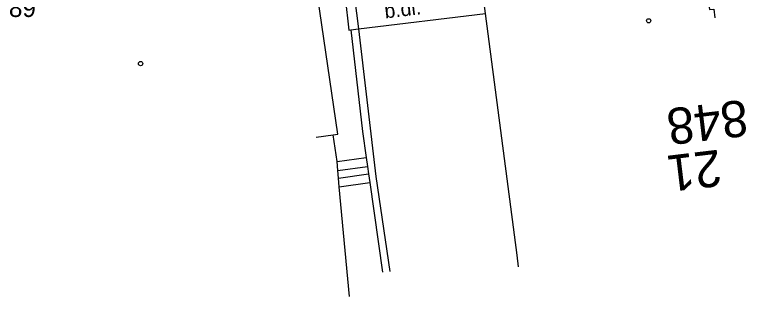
# Model space of a CAD drawing. Extents: x -669642 to -669119, y -1131006 to -1130466.
# Drawn here: x -669348.39 to -669318.12, y -1130651.24 to -1130639.57 of the extents above; entities that cross this region are included whole.
import ezdxf

# ---------------------------------------------------------------- set-up
doc = ezdxf.new("R2010")
doc.units = 0
for name, color, linetype in [('G_Bod_vyska', 7, 'Continuous'), ('G_Budovy-znacky', 7, 'Continuous'), ('G_Budovy_Objekty', 7, 'Continuous'), ('G_Budovy_vstupy', 7, 'Continuous'), ('G_Cesty_Schody', 7, 'Continuous'), ('G_Cisla_orientacni', 7, 'Continuous'), ('G_Cisla_popisna', 7, 'Continuous'), ('G_Plochy_zpevnene', 7, 'Continuous'), ('G_Popisy_povrchu', 7, 'Continuous'), ('G_Site-Rozvadece', 7, 'Continuous')]:
    doc.layers.add(name, color=color, linetype=linetype)

msp = doc.modelspace()

# ---------------------------------------------------------------- linework, layer by layer
at = {"layer": 'G_Budovy-znacky'}
for centre in [(-669322.16, -1130639.829), (-669343.18, -1130641.6)]:
    msp.add_circle(centre, 0.0875, dxfattribs=at)
at = {"layer": 'G_Budovy_Objekty'}
for p, q in [((-669334.46, -1130637.67), (-669334.17, -1130640.16)), ((-669335.02, -1130644.52), (-669336.02, -1130637.7)), ((-669334.85, -1130637.72), (-669334.56, -1130640.21))]:
    msp.add_line(p, q, dxfattribs=at)
for points in [[(-669327.54, -1130650.01), (-669327.6, -1130649.54), (-669328.91, -1130639.53), (-669329.18, -1130637.47)], [(-669334.56, -1130640.21), (-669334.48, -1130640.2), (-669334.17, -1130640.16)], [(-669335.92, -1130644.65), (-669335.21, -1130644.55), (-669335.02, -1130644.52)], [(-669334.54, -1130651.24), (-669334.96, -1130646.7), (-669334.99, -1130646.34), (-669335.02, -1130646.03), (-669335.05, -1130645.66)]]:
    msp.add_lwpolyline(points, dxfattribs=at)
at = {"layer": 'G_Budovy_vstupy'}
msp.add_line((-669335.05, -1130645.66), (-669335.21, -1130644.55), dxfattribs=at)
at = {"layer": 'G_Cesty_Schody'}
for p, q in [((-669334.17, -1130640.16), (-669328.91, -1130639.53)), ((-669335.05, -1130645.66), (-669333.85, -1130645.49)), ((-669335.02, -1130646.03), (-669333.79, -1130645.86)), ((-669334.99, -1130646.34), (-669333.75, -1130646.17)), ((-669334.96, -1130646.7), (-669333.7, -1130646.52))]:
    msp.add_line(p, q, dxfattribs=at)
at = {"layer": 'G_Plochy_zpevnene'}
for points in [[(-669334.48, -1130640.2), (-669334, -1130644.41), (-669333.85, -1130645.49), (-669333.79, -1130645.86), (-669333.75, -1130646.17), (-669333.7, -1130646.52), (-669333.17, -1130650.24)], [(-669334.17, -1130640.16), (-669333.44, -1130646.27), (-669332.87, -1130650.21)]]:
    msp.add_lwpolyline(points, dxfattribs=at)
at = {"layer": 'G_Site-Rozvadece'}
msp.add_lwpolyline([(-669319.57, -1130638.43), (-669319.529, -1130638.796), (-669319.711, -1130638.816), (-669319.648, -1130639.365), (-669319.466, -1130639.345), (-669319.423, -1130639.711)], dxfattribs=at)

# ---------------------------------------------------------------- texts
at = {"layer": 'G_Bod_vyska'}
msp.add_text('498.89', height=0.75, dxfattribs=at).set_placement((-669350.578, -1130639.67))
at = {"layer": 'G_Cisla_orientacni'}
msp.add_text('21', height=1.5, rotation=186.8824, dxfattribs=at).set_placement((-669319.245, -1130645.16))
at = {"layer": 'G_Cisla_popisna'}
msp.add_text('848', height=1.5, rotation=186.8924, dxfattribs=at).set_placement((-669318.155, -1130643.088))
at = {"layer": 'G_Popisy_povrchu'}
msp.add_text('b.dl.', height=0.6, rotation=6.7456, dxfattribs=at).set_placement((-669333.056, -1130639.731))

doc.saveas('drawing.dxf')
